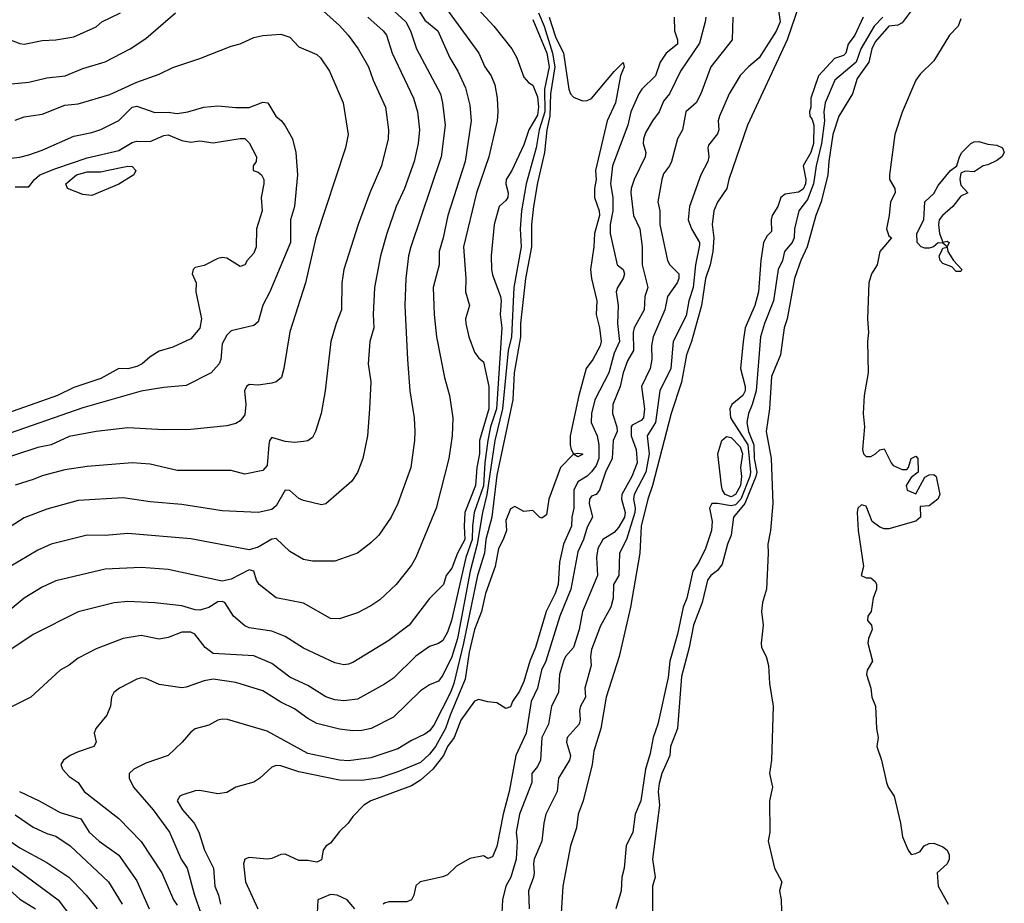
# Model space of a CAD drawing. Header units: metres. Extents: x -46681 to -43747, y -240911 to -237677.
# Tile 291 of 656: x -45303 to -45194, y -239576 to -239478. Entities that reach past the tile are written whole.
import ezdxf

# ---------------------------------------------------------------- set-up
doc = ezdxf.new("R2010")
doc.units = ezdxf.units.M
doc.layers.add('CONTOUR_INDEX', color=1, linetype='Continuous')
doc.layers.add('CONTOUR_INTER', color=3, linetype='Continuous')

msp = doc.modelspace()

# ---------------------------------------------------------------- linework, layer by layer
at = {"layer": 'CONTOUR_INDEX'}
for points, elevation in [([(-45256.1, -239476.52), (-45252.13, -239482.02), (-45251.44, -239483.52), (-45250.76, -239484.52), (-45250.35, -239485.52), (-45250.06, -239487.02), (-45249.99, -239488.52), (-45250.09, -239489.52), (-45251.02, -239493.52), (-45252.38, -239497.52), (-45253.83, -239503.52), (-45253.55, -239507.02), (-45253.6, -239508.52), (-45253.16, -239510.02), (-45253.58, -239511.52), (-45253.56, -239512.02), (-45253.22, -239513.52), (-45252.6, -239515.22), (-45252.1, -239515.88), (-45251.6, -239516.27), (-45251.01, -239519.02), (-45251.01, -239521.52), (-45252.03, -239525.02), (-45252.05, -239526.52), (-45252.33, -239528.02), (-45252.48, -239530.02), (-45253.65, -239533.02), (-45253.75, -239534.52), (-45253.66, -239536.02), (-45254.47, -239537.52), (-45255.1, -239539.2), (-45255.75, -239540.02), (-45256.05, -239541.02), (-45257.6, -239542.55), (-45259.85, -239545.52), (-45262.1, -239547.24), (-45266.1, -239549.67), (-45266.6, -239549.86), (-45267.1, -239549.94), (-45268.1, -239549.71), (-45271.6, -239548.07), (-45273.6, -239546.77), (-45275.1, -239546.2), (-45277.6, -239545.81), (-45278.1, -239545.62), (-45279.35, -239544.52), (-45280.31, -239543.02), (-45280.6, -239542.9), (-45281.1, -239542.95), (-45282.1, -239543.55), (-45283.1, -239543.85), (-45283.6, -239543.82), (-45285.1, -239543.37), (-45288.1, -239543.04), (-45291.1, -239542.9), (-45292.6, -239543.04), (-45296.6, -239544.06), (-45301.6, -239546.57), (-45305.1, -239548.88)], 80), ([(-45230.41, -239478.02), (-45230.4, -239479.52), (-45230.05, -239480.52), (-45230.06, -239481.02), (-45231.3, -239482.02), (-45231.96, -239483.02), (-45232.48, -239484.52), (-45234, -239486.02), (-45234.33, -239486.52), (-45235.25, -239488.52), (-45235.56, -239490.02), (-45237.28, -239494.52), (-45237.48, -239496.52), (-45237.22, -239498.02), (-45237.24, -239499.52), (-45237.51, -239501.02), (-45237.51, -239502.02), (-45236.74, -239505.52), (-45236.08, -239506.02), (-45235.93, -239506.52), (-45236.07, -239507.02), (-45236.7, -239508.02), (-45236.86, -239508.52), (-45236.64, -239510.02), (-45236.71, -239512.02), (-45236.48, -239514.02), (-45237.1, -239515.34), (-45237.68, -239517.52), (-45239.24, -239520.52), (-45239.6, -239522.02), (-45239.65, -239523.02), (-45238.99, -239524.52), (-45238.78, -239525.52), (-45238.78, -239527.02), (-45239.1, -239527.81), (-45239.6, -239528.51), (-45240.1, -239529), (-45241.1, -239529.62), (-45241.56, -239530.52), (-45241.55, -239532.52), (-45241.79, -239533.52), (-45241.84, -239534.52), (-45242.71, -239536.52), (-45243.14, -239538.52), (-45243.32, -239541.02), (-45243.63, -239542.02), (-45244.65, -239544.02), (-45245.83, -239548.02), (-45246.45, -239549.52), (-45247.1, -239551.78), (-45247.6, -239552.87), (-45248.38, -239554.02), (-45248.6, -239554.6), (-45249.1, -239554.78), (-45250.1, -239554.14), (-45251.1, -239554.06), (-45252.1, -239553.78), (-45252.6, -239553.98), (-45254.1, -239556.08), (-45254.86, -239558.02), (-45255.59, -239559.02), (-45256.02, -239560.02), (-45257.22, -239561.52), (-45258.6, -239562.74), (-45259.6, -239563.39), (-45264.12, -239565.02), (-45264.89, -239565.52), (-45266.1, -239566.77), (-45266.62, -239567.52), (-45267.6, -239568.45), (-45268.6, -239569.74), (-45269.1, -239570.09), (-45269.39, -239570.52), (-45269.6, -239571.59), (-45270.1, -239571.84), (-45271.1, -239571.65), (-45272.1, -239571.66), (-45273.6, -239570.96), (-45274.1, -239570.99), (-45275.1, -239571.45), (-45275.6, -239571.5), (-45277.6, -239571.33), (-45278.09, -239571.52), (-45278.25, -239572.02), (-45278.01, -239574.02), (-45276.66, -239577.02)], 75), ([(-45209.42, -239478.02), (-45210.34, -239480.02), (-45211.11, -239481.02), (-45211.37, -239482.02), (-45211.6, -239482.25), (-45212.6, -239482.61), (-45214.41, -239484.52), (-45215.24, -239487.02), (-45215.25, -239488.02), (-45215.41, -239488.52), (-45215.36, -239489.02), (-45215.1, -239489.36), (-45214.92, -239490.02), (-45214.96, -239492.02), (-45215.23, -239493.02), (-45216.08, -239494.52), (-45215.8, -239496.02), (-45215.85, -239496.52), (-45216.1, -239497.11), (-45216.6, -239497.45), (-45218.1, -239497.65), (-45218.58, -239498.02), (-45218.92, -239499.02), (-45219.55, -239500.02), (-45219.64, -239500.52), (-45219.6, -239501.8), (-45220.1, -239502.28), (-45220.49, -239503.02), (-45220.78, -239505.02), (-45221.04, -239508.52), (-45221.47, -239510.02), (-45222.53, -239512.52), (-45222.77, -239514.02), (-45223.06, -239517.02), (-45222.55, -239519.02), (-45222.53, -239519.52), (-45222.79, -239520.02), (-45224.01, -239521.02), (-45224.24, -239521.52), (-45224.17, -239522.52), (-45222.23, -239525.52), (-45221.94, -239528.52), (-45222.01, -239529.02), (-45223, -239531.52), (-45223.6, -239532.16), (-45224.1, -239532.28), (-45225.6, -239532), (-45226.25, -239532.02), (-45226.48, -239532.52), (-45226.19, -239534.02), (-45226.27, -239535.02), (-45226.95, -239537.02), (-45227.67, -239538.52), (-45228.34, -239539.52), (-45229, -239542.52), (-45229.43, -239543.52), (-45230.04, -239546.52), (-45230.91, -239549.52), (-45231.1, -239551.34), (-45232.22, -239556.52), (-45232.77, -239558.02), (-45233.1, -239559.8), (-45233.62, -239561.52), (-45234.11, -239565.02), (-45234.76, -239566.52), (-45235, -239568.52), (-45235.74, -239570.02), (-45235.99, -239572.52), (-45236.23, -239573.52), (-45236.3, -239575.02), (-45236.91, -239577.02)], 70), ([(-45303.6, -239489.43), (-45302.6, -239489.07), (-45300.6, -239488.79), (-45298.1, -239487.77), (-45296.6, -239487.63), (-45293.1, -239486.61), (-45290.1, -239485.24), (-45287.6, -239484.34), (-45286.1, -239483.6), (-45283.1, -239482.6), (-45279.6, -239481.21), (-45278.6, -239480.98), (-45277.1, -239480.26), (-45276.1, -239480.03), (-45274.1, -239479.89), (-45273.1, -239480.23), (-45272.1, -239481.3), (-45270.1, -239482.17), (-45269.71, -239482.52), (-45268.68, -239484.02), (-45267.18, -239487.52), (-45266.62, -239491.02), (-45266.93, -239492.52), (-45270.23, -239502.52), (-45271.35, -239507.52), (-45273.1, -239512.96), (-45273.76, -239517.02), (-45274.04, -239518.02), (-45274.6, -239518.51), (-45275.1, -239518.64), (-45276.6, -239518.86), (-45277.6, -239518.81), (-45277.93, -239519.02), (-45278.12, -239519.52), (-45277.99, -239521.02), (-45278.1, -239522.16), (-45278.6, -239522.83), (-45279.1, -239523.12), (-45280.1, -239523.41), (-45284.1, -239523.8), (-45287.1, -239523.82), (-45291.1, -239523.6), (-45294.6, -239524.02), (-45297.6, -239524.57), (-45299.6, -239525.49), (-45301.1, -239525.79), (-45306.3, -239527.52)], 85), ([(-45303.6, -239566.58), (-45301.6, -239567.96), (-45300.1, -239568.67), (-45299.1, -239568.97), (-45297.49, -239570.02), (-45293.23, -239574.02), (-45291.72, -239576.52)], 80)]:
    msp.add_lwpolyline(points, dxfattribs=dict(at, elevation=elevation))
at = {"layer": 'CONTOUR_INTER'}
for points, elevation in [([(-45215.64, -239474.02), (-45217.89, -239480.52), (-45222.27, -239490.02), (-45224.35, -239496.02), (-45224.58, -239497.02), (-45225.6, -239498.55), (-45226, -239499.52), (-45226.2, -239501.02), (-45226.02, -239502.52), (-45226.13, -239504.02), (-45226.42, -239505.52), (-45226.93, -239507.02), (-45227.4, -239510.02), (-45228.48, -239514.02), (-45229.06, -239515.52), (-45229.6, -239518.54), (-45230.76, -239522.02), (-45232.82, -239530.02), (-45233.35, -239531.52), (-45234.07, -239534.52), (-45234.22, -239537.52), (-45235.26, -239543.52), (-45236.52, -239549.02), (-45237.96, -239553.52), (-45238.58, -239557.02), (-45239.33, -239559.52), (-45239.51, -239561.02), (-45240.54, -239565.02), (-45241.08, -239566.52), (-45241.26, -239568.02), (-45241.95, -239570.02), (-45242.78, -239574.52), (-45242.97, -239577.52)], 71), ([(-45253.63, -239475.52), (-45250.43, -239479.02), (-45248.45, -239481.52), (-45247.89, -239482.52), (-45247.1, -239484.67), (-45246.6, -239485.27), (-45246.1, -239485.56), (-45245.6, -239486.84), (-45245.5, -239488.02), (-45245.6, -239488.89), (-45246.56, -239490.52), (-45247.1, -239492.19), (-45248.46, -239495.02), (-45249.06, -239496.02), (-45249.12, -239496.52), (-45248.87, -239497.52), (-45248.91, -239498.02), (-45249.1, -239498.36), (-45249.84, -239499.02), (-45250.4, -239501.02), (-45250.74, -239504.52), (-45250.69, -239506.02), (-45250.6, -239506.64), (-45249.7, -239509.02), (-45249.63, -239509.52), (-45249.75, -239511.02), (-45249.55, -239512.52), (-45250.15, -239521.52), (-45250.8, -239523.52), (-45251.13, -239525.02), (-45251.45, -239527.52), (-45251.6, -239530.05), (-45252.63, -239533.02), (-45252.82, -239534.52), (-45252.85, -239536.02), (-45253.55, -239538.02), (-45255.13, -239545.02), (-45255.6, -239546.31), (-45256.1, -239547.23), (-45256.6, -239547.57), (-45257.6, -239547.9), (-45259.1, -239548.97), (-45261.6, -239551.41), (-45262.6, -239552.09), (-45265.6, -239553.74), (-45267.1, -239553.95), (-45268.1, -239553.82), (-45269.1, -239553.5), (-45271.1, -239552.23), (-45273.1, -239551.32), (-45275.1, -239549.77), (-45277.1, -239548.93), (-45281.6, -239548.67), (-45282.49, -239548.02), (-45283.64, -239546.52), (-45284.1, -239546.3), (-45285.1, -239546.3), (-45286.6, -239546.91), (-45287.6, -239547.08), (-45289.6, -239546.68), (-45291.6, -239547.01), (-45294.6, -239548.17), (-45296.6, -239549.2), (-45297.6, -239549.99), (-45298.6, -239550.52), (-45301.85, -239553.52), (-45304.1, -239554.65)], 79), ([(-45271.1, -239475.75), (-45267.6, -239478.93), (-45266.63, -239480.02), (-45265.53, -239481.52), (-45264.38, -239483.52), (-45263.84, -239485.02), (-45262.49, -239488.02), (-45262.14, -239490.52), (-45262.17, -239491.52), (-45262.92, -239494.52), (-45264.23, -239497.52), (-45265.53, -239501.02), (-45267.09, -239506.02), (-45267.34, -239507.52), (-45267.37, -239510.52), (-45267.96, -239512.02), (-45268.55, -239514.02), (-45269.17, -239519.52), (-45269.62, -239522.02), (-45270.26, -239524.02), (-45270.6, -239524.67), (-45271.1, -239525.04), (-45271.6, -239525.15), (-45272.6, -239525.24), (-45273.6, -239525.15), (-45275.1, -239524.67), (-45275.35, -239525.02), (-45275.45, -239525.52), (-45275.6, -239527.8), (-45276.1, -239528.37), (-45278.1, -239528.75), (-45279.6, -239528.37), (-45285.6, -239528.36), (-45288.6, -239527.64), (-45290.6, -239527.52), (-45295.6, -239527.9), (-45298.1, -239528.28), (-45300.6, -239528.93), (-45301.6, -239529.37), (-45303.6, -239529.97)], 84), ([(-45259.25, -239476.52), (-45258.1, -239478.34), (-45256.67, -239479.52), (-45255.35, -239482.52), (-45254.44, -239484.02), (-45253.6, -239485.87), (-45253.1, -239487.77), (-45252.95, -239489.52), (-45253.63, -239494.02), (-45255.57, -239500.02), (-45256.07, -239502.52), (-45256.51, -239504.02), (-45256.53, -239505.52), (-45257.19, -239508.02), (-45257.09, -239511.02), (-45256.8, -239513.52), (-45255.91, -239518.02), (-45255.36, -239520.02), (-45255.01, -239522.52), (-45255.06, -239524.52), (-45255.46, -239527.02), (-45256.84, -239532.52), (-45259.11, -239538.02), (-45259.6, -239538.86), (-45261.29, -239541.02), (-45263.1, -239542.72), (-45264.1, -239543.4), (-45265.6, -239544.16), (-45267.6, -239544.83), (-45268.6, -239544.79), (-45271.6, -239543.07), (-45274.6, -239542.5), (-45276.51, -239541.02), (-45276.79, -239540.52), (-45277.08, -239539.52), (-45277.6, -239539.38), (-45279.6, -239540.42), (-45280.6, -239540.64), (-45286.6, -239539.33), (-45289.6, -239539.11), (-45293.6, -239539.3), (-45299.1, -239540.59), (-45300.6, -239541.31), (-45302.6, -239542.52), (-45304.6, -239544.2)], 81), ([(-45262.4, -239476.52), (-45260.22, -239478.52), (-45259.69, -239479.52), (-45259.03, -239481.52), (-45256.38, -239486.52), (-45256.13, -239487.52), (-45255.86, -239490.02), (-45256.28, -239493.52), (-45259.67, -239503.52), (-45259.92, -239504.52), (-45260.23, -239507.02), (-45260.33, -239510.02), (-45260.03, -239516.02), (-45259.79, -239519.52), (-45259.31, -239522.52), (-45259.21, -239524.02), (-45259.24, -239525.02), (-45259.67, -239528.02), (-45261.11, -239532.02), (-45261.85, -239533.52), (-45263.23, -239535.52), (-45264.1, -239536.4), (-45265.6, -239537.55), (-45268.1, -239538.41), (-45270.6, -239538.41), (-45271.6, -239538.25), (-45273.1, -239537.36), (-45274.6, -239535.92), (-45275.1, -239535.99), (-45276.6, -239536.87), (-45277.6, -239537.18), (-45284.1, -239535.96), (-45291.1, -239535.34), (-45293.6, -239535.57), (-45295.6, -239535.53), (-45299.6, -239536.55), (-45301.1, -239537.21), (-45304.1, -239538.99)], 82), ([(-45264.42, -239478.02), (-45262.74, -239479.52), (-45262.35, -239480.02), (-45261.73, -239482.02), (-45259.36, -239487.02), (-45258.92, -239488.52), (-45258.7, -239490.52), (-45258.84, -239492.02), (-45259.28, -239494.02), (-45260.38, -239497.02), (-45261.3, -239499.02), (-45262.33, -239502.02), (-45263.03, -239504.52), (-45263.7, -239508.02), (-45263.86, -239511.02), (-45263.77, -239512.52), (-45264.21, -239514.02), (-45264.4, -239516.52), (-45264.12, -239518.52), (-45264.24, -239521.52), (-45264.49, -239524.52), (-45264.99, -239527.02), (-45265.6, -239528.56), (-45266.21, -239529.52), (-45269.1, -239532.06), (-45269.6, -239532.18), (-45271.6, -239531.7), (-45272.1, -239531.47), (-45273.1, -239530.57), (-45273.6, -239530.54), (-45274.6, -239532.29), (-45275.1, -239532.7), (-45276.6, -239533), (-45280.6, -239532.83), (-45285.1, -239532.14), (-45288.6, -239531.84), (-45291.6, -239531.39), (-45296.6, -239531.69), (-45300.1, -239532.65), (-45302.6, -239533.6), (-45307.6, -239536.8)], 83), ([(-45306.1, -239479.79), (-45303.1, -239480.94), (-45302.6, -239481), (-45300.6, -239480.61), (-45299.1, -239480.53), (-45297.1, -239480.19), (-45294.6, -239479.07), (-45293.98, -239478.52), (-45291.9, -239477.52)], 83), ([(-45305.6, -239485.55), (-45302.1, -239485.22), (-45300.1, -239484.74), (-45298.05, -239484.52), (-45296.1, -239483.72), (-45293.6, -239482.96), (-45290.84, -239481.52), (-45289.1, -239480.37), (-45285.78, -239477.52)], 84), ([(-45245.48, -239477.52), (-45244.87, -239479.02), (-45243.92, -239482.02), (-45243.67, -239483.52), (-45244.16, -239486.52), (-45244.23, -239489.02), (-45244.57, -239490.52), (-45244.82, -239493.02), (-45245.6, -239496.4), (-45246.05, -239499.02), (-45246.25, -239501.02), (-45246.27, -239503.52), (-45246.93, -239507.02), (-45247.48, -239512.02), (-45247.49, -239513.52), (-45248.18, -239517.52), (-45248.33, -239520.52), (-45250.1, -239528.86), (-45250.68, -239533.52), (-45251.33, -239536.02), (-45251.49, -239537.52), (-45252.26, -239540.02), (-45253.8, -239547.52), (-45254.88, -239552.02), (-45255.27, -239553.02), (-45257.1, -239556.62), (-45257.6, -239557.28), (-45258.1, -239557.64), (-45259.6, -239558.34), (-45261.1, -239559.27), (-45264.1, -239560.27), (-45266.6, -239560.59), (-45267.6, -239560.51), (-45271.1, -239559.78), (-45275.6, -239557.3), (-45280.03, -239556.02), (-45280.6, -239555.97), (-45281.1, -239556.08), (-45282.1, -239556.63), (-45283.6, -239557.03), (-45284.1, -239557.4), (-45285.06, -239558.52), (-45286.61, -239560.02), (-45289.1, -239560.86), (-45290.43, -239561.52), (-45290.93, -239562.02), (-45290.96, -239562.52), (-45290.45, -239563.52), (-45288.27, -239566.02), (-45286.47, -239568.52), (-45285.17, -239571.52), (-45284.51, -239572.52), (-45283.68, -239575.52), (-45282.97, -239577.52)], 77), ([(-45244.32, -239478.02), (-45243.6, -239480.2), (-45242.72, -239482.02), (-45242.12, -239486.02), (-45241.92, -239486.52), (-45241.6, -239486.91), (-45240.6, -239487.29), (-45240.1, -239487.27), (-45239.6, -239487.04), (-45237.1, -239484.03), (-45236.1, -239483.06), (-45235.98, -239483.52), (-45236.39, -239484.52), (-45236.93, -239487.52), (-45237.85, -239489.52), (-45239.16, -239495.02), (-45239.09, -239496.02), (-45239.25, -239497.02), (-45239.25, -239498.02), (-45238.75, -239499.52), (-45238.73, -239500.02), (-45239.27, -239502.02), (-45239.36, -239503.52), (-45239.73, -239506.02), (-45239.61, -239507.02), (-45239, -239509.52), (-45239.1, -239511.02), (-45238.73, -239512.52), (-45238.54, -239514.02), (-45238.63, -239514.52), (-45239.45, -239516.02), (-45240.2, -239517.02), (-45241.02, -239520.02), (-45241.96, -239524.52), (-45241.98, -239525.52), (-45241.87, -239526.02), (-45241.6, -239526.49), (-45241.1, -239526.41), (-45240.6, -239526.5), (-45240.6, -239526.59), (-45241.1, -239526.85), (-45241.6, -239526.55), (-45243.06, -239528.02), (-45244.35, -239531.52), (-45244.6, -239533.27), (-45245.1, -239533.65), (-45245.38, -239533.52), (-45246.1, -239532.79), (-45247.1, -239532.89), (-45248.1, -239532.34), (-45248.6, -239532.61), (-45249.1, -239533.92), (-45249.04, -239535.02), (-45249.4, -239536.02), (-45249.94, -239537.02), (-45250.3, -239539.02), (-45251.36, -239542.02), (-45251.82, -239544.02), (-45252.58, -239546.02), (-45253.2, -239548.52), (-45253.63, -239551.52), (-45255.31, -239555.52), (-45255.82, -239557.02), (-45256.91, -239559.02), (-45257.6, -239559.86), (-45258.6, -239560.77), (-45261.1, -239561.82), (-45263.1, -239562.49), (-45265.1, -239562.78), (-45267.6, -239562.75), (-45272.1, -239561.81), (-45274.1, -239561.15), (-45274.6, -239561.1), (-45275.1, -239561.29), (-45276.42, -239562.52), (-45277.1, -239562.98), (-45279.1, -239563.52), (-45280.1, -239564.13), (-45281.1, -239564.27), (-45283.1, -239563.9), (-45283.6, -239563.92), (-45285.1, -239564.41), (-45285.3, -239564.52), (-45285.6, -239565.02), (-45285.03, -239566.02), (-45283.71, -239567.52), (-45283.2, -239568.52), (-45282.58, -239570.52), (-45281.57, -239572.52), (-45281.43, -239574.52), (-45281.01, -239575.52), (-45280.81, -239576.52)], 76), ([(-45226.9, -239478.02), (-45226.99, -239478.52), (-45227.6, -239480.88), (-45229.71, -239484.02), (-45230.95, -239486.52), (-45231.6, -239487.32), (-45232.07, -239488.52), (-45232.82, -239489.52), (-45233.6, -239490.84), (-45233.83, -239491.52), (-45233.88, -239492.02), (-45233.56, -239493.02), (-45233.65, -239493.52), (-45234.88, -239496.02), (-45235.2, -239497.02), (-45235.22, -239497.52), (-45234.93, -239500.02), (-45234.22, -239501.52), (-45233.98, -239503.52), (-45233.97, -239505.52), (-45233.34, -239508.02), (-45233.68, -239509.02), (-45233.75, -239510.52), (-45234.86, -239512.52), (-45234.96, -239513.02), (-45234.94, -239515.02), (-45235.6, -239516.18), (-45236.1, -239517.52), (-45236.41, -239519.02), (-45237.24, -239521.02), (-45237.27, -239522.02), (-45236.77, -239523.52), (-45236.75, -239524.02), (-45237.2, -239525.02), (-45237.32, -239527.02), (-45238.04, -239528.52), (-45238.7, -239530.52), (-45239.1, -239531), (-45239.6, -239531.22), (-45239.82, -239531.52), (-45239.85, -239532.02), (-45239.5, -239533.52), (-45240.1, -239534.66), (-45240.5, -239536.02), (-45241.1, -239537.37), (-45241.88, -239541.52), (-45243.1, -239544.52), (-45244.66, -239549.52), (-45245.14, -239550.52), (-45245.59, -239552.52), (-45246.31, -239554.02), (-45246.87, -239557.52), (-45248.01, -239560.02), (-45248.75, -239564.02), (-45249.41, -239566.52), (-45250.1, -239570.12), (-45250.6, -239571.25), (-45251.1, -239571.45), (-45251.6, -239571.15), (-45253.1, -239571.46), (-45254.6, -239572.28), (-45255.6, -239573.27), (-45256.1, -239573.49), (-45258.61, -239574.02), (-45259.1, -239574.49), (-45259.32, -239575.52), (-45259.6, -239576.02), (-45260.1, -239576.27), (-45262.1, -239576.26), (-45262.6, -239576.42), (-45262.73, -239576.52)], 74), ([(-45223.89, -239478.02), (-45223.99, -239480.52), (-45226.35, -239483.52), (-45227.46, -239486.52), (-45227.99, -239487.52), (-45229.12, -239488.52), (-45229.5, -239490.52), (-45230.06, -239491.52), (-45230.71, -239494.02), (-45230.93, -239494.52), (-45231.6, -239495.39), (-45231.8, -239496.02), (-45232.24, -239498.52), (-45232.01, -239499.52), (-45232, -239501.02), (-45231.15, -239505.02), (-45230.89, -239505.52), (-45229.9, -239506.52), (-45229.92, -239507.02), (-45230.1, -239507.52), (-45231.15, -239509.02), (-45231.47, -239510.52), (-45232.76, -239513.52), (-45232.92, -239514.52), (-45232.91, -239516.02), (-45233.1, -239517.02), (-45234.03, -239519.02), (-45233.7, -239521.52), (-45233.84, -239522.52), (-45234.1, -239522.79), (-45235.1, -239523.31), (-45235.19, -239523.52), (-45235.19, -239524.52), (-45234.63, -239526.02), (-45234.53, -239527.52), (-45235.14, -239529.02), (-45236.23, -239531.02), (-45236.28, -239531.52), (-45235.85, -239533.02), (-45235.93, -239533.52), (-45236.6, -239534.69), (-45237.1, -239535.25), (-45238.35, -239536.02), (-45238.88, -239537.02), (-45239.03, -239538.02), (-45238.93, -239540.02), (-45240.59, -239544.02), (-45240.97, -239546.02), (-45241.59, -239548.02), (-45242.49, -239549.02), (-45242.71, -239549.52), (-45243.15, -239551.02), (-45243.25, -239553.02), (-45244.04, -239554.52), (-45244.36, -239556.52), (-45245.1, -239558.02), (-45245.28, -239560.52), (-45245.6, -239561.23), (-45246.23, -239562.02), (-45246.24, -239563.02), (-45247.58, -239566.52), (-45247.96, -239568.52), (-45247.87, -239569.52), (-45247.98, -239571.52), (-45248.56, -239573.52), (-45249.11, -239574.52), (-45249.5, -239576.02), (-45249.57, -239577.52)], 73), ([(-45218.86, -239477.02), (-45218.65, -239478.52), (-45219.1, -239479.57), (-45220.97, -239482.52), (-45222.18, -239483.52), (-45223.1, -239484.5), (-45224.3, -239486.52), (-45225.39, -239489.02), (-45225.52, -239489.52), (-45225.46, -239490.52), (-45225.6, -239490.98), (-45226.6, -239492.23), (-45226.67, -239492.52), (-45226.56, -239493.52), (-45226.67, -239494.02), (-45227.47, -239495.52), (-45228.72, -239499.02), (-45228.87, -239500.52), (-45228.5, -239501.52), (-45227.61, -239503.02), (-45227.6, -239503.33), (-45228.05, -239505.52), (-45228.3, -239508.02), (-45228.81, -239509.52), (-45229.1, -239511.17), (-45230.53, -239514.02), (-45230.79, -239517.02), (-45232.02, -239519.52), (-45232.5, -239523.02), (-45233.42, -239524.52), (-45233.21, -239526.52), (-45233.57, -239528.52), (-45234.86, -239531.02), (-45234.92, -239531.52), (-45234.75, -239532.52), (-45234.78, -239533.02), (-45235.73, -239536.02), (-45236.5, -239537.52), (-45236.56, -239540.02), (-45237.15, -239541.02), (-45237.19, -239542.52), (-45237.44, -239543.52), (-45238.6, -239545.6), (-45239.6, -239548.25), (-45239.71, -239549.02), (-45239.65, -239550.02), (-45240.35, -239552.52), (-45240.28, -239553.52), (-45240.84, -239554.52), (-45240.94, -239555.02), (-45240.85, -239556.02), (-45240.96, -239556.52), (-45242.31, -239558.02), (-45242.38, -239558.52), (-45241.94, -239560.02), (-45242.06, -239560.52), (-45243.26, -239562.52), (-45243.4, -239564.02), (-45244.67, -239566.52), (-45244.9, -239567.52), (-45245.1, -239569.52), (-45245.98, -239571.52), (-45246.06, -239572.02), (-45245.96, -239573.02), (-45246.03, -239573.52), (-45246.58, -239575.02), (-45246.52, -239577.02)], 72), ([(-45207.26, -239478.02), (-45208.21, -239479.02), (-45209.71, -239481.52), (-45210.2, -239483.02), (-45212.57, -239485.02), (-45213.64, -239487.52), (-45213.79, -239488.52), (-45213.72, -239489.52), (-45214.07, -239492.02), (-45214.67, -239494.52), (-45214.93, -239496.52), (-45215.6, -239498.24), (-45216.56, -239499.52), (-45217.06, -239501.52), (-45217.11, -239502.52), (-45217.3, -239503.02), (-45218.18, -239504.02), (-45218.4, -239505.02), (-45218.89, -239506.02), (-45219.39, -239509.52), (-45220.4, -239512.02), (-45220.84, -239513.52), (-45221.32, -239519.52), (-45221.75, -239521.02), (-45222.17, -239522.02), (-45222.35, -239523.02), (-45222.18, -239524.02), (-45221.59, -239525.52), (-45221.52, -239527.02), (-45221.24, -239528.52), (-45221.34, -239529.02), (-45222.57, -239532.02), (-45223.83, -239533.52), (-45224.09, -239535.52), (-45224.49, -239536.52), (-45225.1, -239538.74), (-45225.6, -239539.47), (-45226.36, -239540.02), (-45226.73, -239540.52), (-45227.33, -239543.02), (-45228.26, -239545.52), (-45228.75, -239548.02), (-45229.6, -239551.22), (-45230.05, -239557.02), (-45230.83, -239559.02), (-45230.91, -239560.02), (-45231.78, -239562.02), (-45232.1, -239563.12), (-45232.18, -239564.02), (-45232.06, -239565.52), (-45232.81, -239571.52), (-45232.52, -239573.52), (-45232.82, -239574.52), (-45232.81, -239578.52)], 69), ([(-45203.87, -239477.02), (-45205.1, -239478.65), (-45205.6, -239478.88), (-45206.6, -239479.01), (-45208.1, -239480.73), (-45208.48, -239481.52), (-45208.79, -239483.02), (-45210.1, -239484.83), (-45210.6, -239486.53), (-45212.14, -239489.02), (-45212.8, -239491.02), (-45213.26, -239494.02), (-45213.36, -239495.52), (-45214.09, -239498.52), (-45214.69, -239500.02), (-45215.65, -239503.52), (-45216.37, -239505.02), (-45217.07, -239507.02), (-45217.88, -239511.52), (-45218.19, -239512.52), (-45218.6, -239515.52), (-45219.6, -239517.91), (-45219.85, -239521.52), (-45220.19, -239524.02), (-45219.64, -239527.02), (-45219.48, -239532.02), (-45219.71, -239535.02), (-45220.03, -239536.52), (-45219.97, -239537.52), (-45220.18, -239541.52), (-45220.61, -239543.02), (-45220.74, -239544.02), (-45220.54, -239545.52), (-45220.77, -239547.52), (-45220.72, -239548.02), (-45220.2, -239549.02), (-45219.94, -239550.02), (-45219.83, -239552.02), (-45219.42, -239554.52), (-45219.6, -239560.52), (-45219.82, -239562.02), (-45219.49, -239563.52), (-45219.82, -239565.02), (-45219.81, -239568.52), (-45219.97, -239569.52), (-45219.29, -239572.52), (-45218.48, -239574.02), (-45218.71, -239575.02), (-45218.53, -239576.02), (-45218.46, -239578.52)], 68), ([(-45246.1, -239478.28), (-45244.57, -239482.02), (-45244.3, -239483.52), (-45244.83, -239486.02), (-45244.8, -239488.52), (-45245.41, -239490.52), (-45245.76, -239492.52), (-45246.87, -239496.52), (-45247.36, -239499.52), (-45247.54, -239501.52), (-45247.41, -239503.52), (-45248.21, -239508.02), (-45248.5, -239513.52), (-45248.85, -239515.02), (-45249.49, -239521.52), (-45250.34, -239525.02), (-45251.21, -239531.02), (-45251.7, -239533.02), (-45252.3, -239536.52), (-45253.06, -239539.52), (-45254.48, -239547.02), (-45255.1, -239549.04), (-45256.1, -239551.08), (-45256.6, -239551.75), (-45257.6, -239552.14), (-45258.6, -239552.81), (-45261.6, -239555.76), (-45264.05, -239557.02), (-45265.1, -239557.23), (-45266.1, -239557.26), (-45267.6, -239557.09), (-45270.1, -239556.44), (-45271.1, -239555.89), (-45272.6, -239554.82), (-45274.1, -239554.07), (-45276.1, -239552.81), (-45279.1, -239551.88), (-45281.6, -239551.54), (-45282.6, -239551.71), (-45284.6, -239552.43), (-45285.1, -239552.48), (-45287.6, -239552.11), (-45289.1, -239551.46), (-45289.6, -239551.38), (-45290.1, -239551.51), (-45292.02, -239552.52), (-45292.66, -239553.02), (-45292.89, -239553.52), (-45293, -239554.52), (-45293.44, -239555.52), (-45294.66, -239557.02), (-45294.83, -239557.52), (-45294.62, -239558.52), (-45294.88, -239559.02), (-45296.6, -239559.58), (-45297.51, -239560.02), (-45298.24, -239560.52), (-45298.53, -239561.02), (-45298.33, -239561.52), (-45297.6, -239562.32), (-45296.61, -239563.02), (-45295.93, -239564.02), (-45292.1, -239566.99), (-45289.6, -239569.54), (-45287.3, -239573.02), (-45286, -239576.02), (-45285.6, -239576.61)], 78), ([(-45198.6, -239478.18), (-45198.87, -239479.02), (-45199.86, -239480.02), (-45201.6, -239482.86), (-45203.1, -239484.33), (-45203.58, -239485.02), (-45205.1, -239488.56), (-45205.93, -239491.02), (-45206.52, -239495.52), (-45206.5, -239496.02), (-45205.9, -239497.02), (-45205.87, -239497.52), (-45206.38, -239498.52), (-45206.53, -239500.02), (-45206.85, -239501.52), (-45206.6, -239502.28), (-45206.27, -239502.52), (-45207.59, -239504.02), (-45207.87, -239505.52), (-45208.49, -239506.52), (-45208.79, -239507.52), (-45208.94, -239511.52), (-45208.85, -239513.02), (-45208.97, -239514.02), (-45208.86, -239517.52), (-45209.31, -239520.02), (-45209.43, -239522.02), (-45209.3, -239523.52), (-45209.52, -239526.02), (-45209.38, -239526.52), (-45209.1, -239526.8), (-45208.6, -239526.8), (-45208.06, -239526.52), (-45207.6, -239526.05), (-45207.1, -239525.96), (-45206.34, -239527.52), (-45206.1, -239527.78), (-45205.1, -239528.25), (-45204.6, -239528.23), (-45204.41, -239528.02), (-45204.1, -239527.02), (-45203.6, -239526.77), (-45203.35, -239527.02), (-45203.34, -239528.52), (-45204.1, -239529.12), (-45204.36, -239529.52), (-45204.65, -239530.02), (-45204.56, -239530.52), (-45203.6, -239530.94), (-45202.6, -239529.1), (-45202.1, -239528.84), (-45201.6, -239528.8), (-45201.32, -239529.02), (-45200.92, -239531.02), (-45201.13, -239531.52), (-45202.1, -239532.28), (-45203.1, -239532.34), (-45203.05, -239533.52), (-45203.6, -239533.99), (-45206.6, -239534.84), (-45207.1, -239534.84), (-45207.6, -239534.65), (-45208.42, -239534.02), (-45209.1, -239532.31), (-45209.6, -239532.18), (-45210.01, -239532.52), (-45210.11, -239533.02), (-45209.99, -239535.02), (-45209.38, -239539.02), (-45209.64, -239540.02), (-45209.1, -239540.26), (-45208.6, -239540.27), (-45208.1, -239540.68), (-45207.94, -239541.02), (-45207.96, -239541.52), (-45208.34, -239542.52), (-45208.56, -239544.02), (-45208.93, -239544.52), (-45208.95, -239545.02), (-45208.52, -239545.52), (-45208.45, -239546.02), (-45208.85, -239547.02), (-45208.9, -239547.52), (-45208.41, -239549.52), (-45208.98, -239550.52), (-45209.08, -239551.02), (-45208.58, -239552.52), (-45208.46, -239553.52), (-45208.06, -239554.52), (-45207.97, -239557.02), (-45207.75, -239558.02), (-45207.93, -239559.02), (-45207.41, -239560.52), (-45206.85, -239563.02), (-45206.67, -239563.52), (-45206, -239564.52), (-45205.29, -239567.52), (-45205.07, -239569.02), (-45204.44, -239570.52), (-45204.1, -239571.01), (-45203.6, -239570.89), (-45203.1, -239570.67), (-45202.66, -239570.02), (-45202.1, -239569.77), (-45201.6, -239569.75), (-45200.6, -239570.13), (-45200.12, -239570.52), (-45199.87, -239571.02), (-45199.87, -239571.52), (-45200.1, -239572.03), (-45201.2, -239573.02), (-45201.12, -239574.52), (-45199.98, -239576.52)], 67), ([(-45305.1, -239493.78), (-45303.1, -239493.57), (-45302.1, -239493.3), (-45300.6, -239492.79), (-45297.1, -239491.23), (-45295.1, -239490.82), (-45294.1, -239490.48), (-45292.1, -239489.5), (-45290.6, -239488), (-45290.1, -239487.89), (-45288.1, -239488.61), (-45286.6, -239488.54), (-45285.6, -239488.69), (-45284.43, -239488.52), (-45282.64, -239488.02), (-45281.1, -239487.85), (-45279.1, -239488.05), (-45277.6, -239488.05), (-45276.1, -239487.46), (-45275.56, -239487.52), (-45274.66, -239489.02), (-45274.01, -239489.52), (-45273.6, -239490.06), (-45272.81, -239491.52), (-45272.45, -239493.02), (-45272.24, -239495.52), (-45272.57, -239499.02), (-45273.01, -239500.52), (-45273.03, -239503.02), (-45275.31, -239508.52), (-45276.1, -239509.98), (-45276.6, -239511.83), (-45277.1, -239512.26), (-45279.6, -239512.84), (-45280.1, -239513.32), (-45280.6, -239514.28), (-45280.75, -239516.02), (-45280.93, -239516.52), (-45281.85, -239517.52), (-45284.6, -239518.9), (-45287.1, -239519.14), (-45289.6, -239519.55), (-45296.1, -239521.4), (-45305, -239524.52)], 86), ([(-45303.6, -239496.86), (-45302.1, -239496.84), (-45301.45, -239496.02), (-45300.86, -239495.52), (-45299.1, -239494.81), (-45295.6, -239493.64), (-45292.1, -239492.83), (-45290.6, -239491.91), (-45290.1, -239491.79), (-45288.6, -239491.82), (-45287.1, -239491.14), (-45286.6, -239491.09), (-45285.1, -239491.71), (-45284.1, -239491.9), (-45283.1, -239491.73), (-45281.6, -239491.96), (-45278.6, -239491.47), (-45278.1, -239491.48), (-45277.6, -239491.96), (-45276.81, -239493.52), (-45276.84, -239494.02), (-45277.19, -239494.52), (-45277.18, -239495.02), (-45276.6, -239495.22), (-45276.23, -239495.52), (-45275.99, -239496.02), (-45275.99, -239496.52), (-45276.3, -239498.02), (-45276.17, -239499.52), (-45276.8, -239501.52), (-45276.83, -239503.52), (-45277.1, -239504.21), (-45277.82, -239505.02), (-45278.1, -239505.52), (-45278.6, -239505.7), (-45280.1, -239504.78), (-45280.6, -239504.68), (-45281.1, -239504.81), (-45282.6, -239505.59), (-45283.6, -239505.81), (-45283.84, -239506.02), (-45283.93, -239506.52), (-45283.5, -239507.52), (-45283.54, -239508.52), (-45282.91, -239511.52), (-45283.1, -239512.53), (-45284.1, -239513.72), (-45286.1, -239514.64), (-45287.6, -239515.1), (-45288.6, -239515.74), (-45289.51, -239516.52), (-45290.1, -239516.79), (-45291.1, -239517.08), (-45292.1, -239517.04), (-45294.1, -239518.15), (-45297.1, -239519.13), (-45298.91, -239520.02), (-45305.1, -239522.19)], 87), ([(-45197.49, -239492.02), (-45197.1, -239491.85), (-45196.6, -239491.83), (-45195.6, -239492.12), (-45194.6, -239492.23), (-45193.96, -239492.52), (-45193.76, -239493.02), (-45194.04, -239493.52), (-45194.6, -239493.93), (-45195.6, -239494.41), (-45196.1, -239494.51), (-45197.1, -239495.17), (-45198.1, -239495.1), (-45198.6, -239495.32), (-45198.69, -239496.02), (-45198.6, -239496.67), (-45197.82, -239497.52), (-45198.6, -239497.87), (-45199.47, -239499.02), (-45200.63, -239500.02), (-45200.99, -239500.52), (-45201.08, -239501.02), (-45200.94, -239502.02), (-45200.6, -239502.99), (-45200.1, -239502.9), (-45199.89, -239503.02), (-45200.1, -239503.5), (-45200.6, -239503.09), (-45201.1, -239503.06), (-45201.62, -239503.52), (-45202.1, -239503.66), (-45202.6, -239503.67), (-45202.99, -239503.52), (-45203.43, -239503.02), (-45203.49, -239502.02), (-45202.7, -239500.52), (-45202.57, -239498.52), (-45201.6, -239497.6), (-45201.1, -239496.71), (-45199.75, -239495.02), (-45199.02, -239494.52), (-45198.75, -239493.52), (-45198.46, -239493.02), (-45197.49, -239492.02)], 67), ([(-45293.46, -239495.02), (-45291.1, -239494.56), (-45290.6, -239494.58), (-45290.21, -239495.02), (-45290.44, -239495.52), (-45292.1, -239496.56), (-45295.1, -239497.83), (-45296.1, -239497.72), (-45297.8, -239497.02), (-45297.98, -239496.52), (-45296.78, -239495.52), (-45295.6, -239495.19), (-45294.1, -239495.18), (-45293.46, -239495.02)], 88), ([(-45200.74, -239504.02), (-45200.6, -239503.66), (-45200.1, -239503.55), (-45200.04, -239504.02), (-45199.4, -239505.02), (-45198.48, -239506.02), (-45198.6, -239506.25), (-45199.1, -239506.25), (-45199.6, -239505.74), (-45200.6, -239505.37), (-45200.89, -239505.02), (-45200.99, -239504.52), (-45200.74, -239504.02)], 67), ([(-45225.12, -239525.02), (-45224.6, -239524.59), (-45224.1, -239524.68), (-45223.1, -239525.71), (-45222.85, -239526.52), (-45223.06, -239528.02), (-45222.93, -239529.02), (-45223.07, -239530.02), (-45223.6, -239531.03), (-45224.1, -239531.27), (-45224.76, -239531.02), (-45225.07, -239530.52), (-45225.16, -239530.02), (-45225.58, -239526.52), (-45225.12, -239525.02)], 71), ([(-45303.11, -239564.02), (-45300.93, -239565.02), (-45298.6, -239566.33), (-45296.32, -239567.02), (-45295.37, -239568.52), (-45294.28, -239569.52), (-45292.1, -239571.09), (-45290.1, -239573.91), (-45288.71, -239577.02)], 79), ([(-45305.6, -239568.55), (-45303.1, -239570.25), (-45300.1, -239571.87), (-45297.65, -239573.52), (-45297.13, -239574.02), (-45295.7, -239575.52), (-45294.49, -239577.02)], 81), ([(-45305.1, -239571.39), (-45298.82, -239576.02), (-45297.29, -239578.02)], 82), ([(-45304.68, -239574.52), (-45303.1, -239575.97), (-45301.35, -239577.02)], 83), ([(-45265.9, -239577.02), (-45266.74, -239576.02), (-45267.86, -239575.52), (-45268.6, -239575.44), (-45269.99, -239576.02), (-45270.07, -239577.52)], 74)]:
    msp.add_lwpolyline(points, dxfattribs=dict(at, elevation=elevation))

doc.saveas('drawing.dxf')
